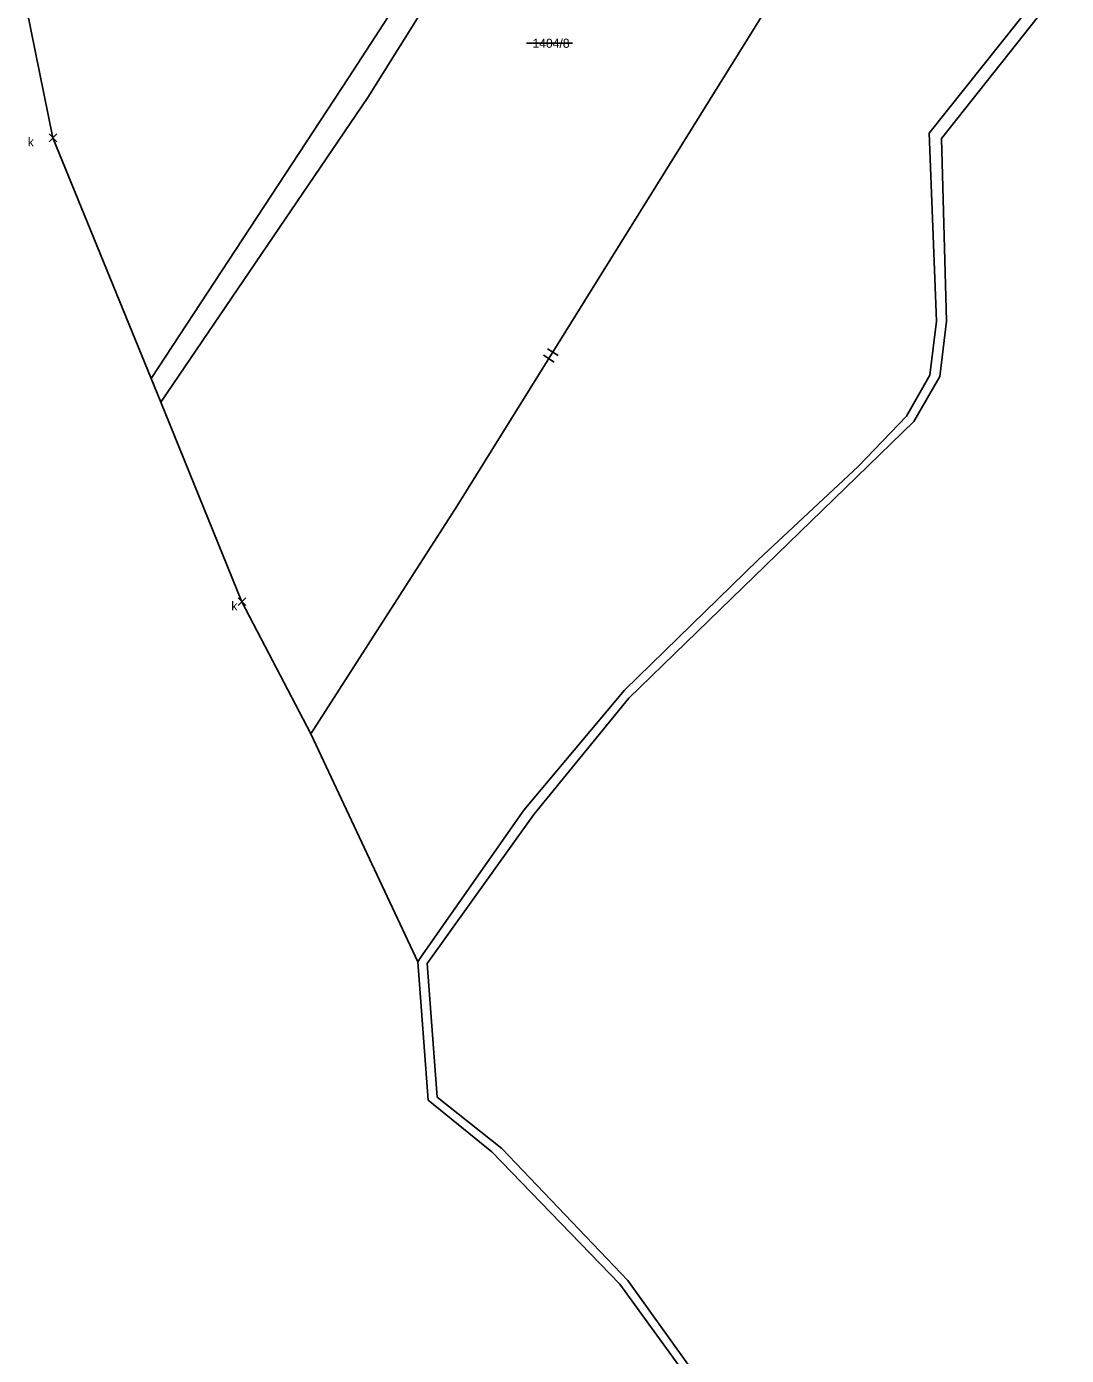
# Model space of a CAD drawing. Extents: x -815878 to -812162, y -1076286 to -1072327.
# Drawn here: x -813622.3 to -813427.1, y -1075624.2 to -1075374.7 of the extents above; entities that cross this region are included whole.
import ezdxf

# ---------------------------------------------------------------- set-up
doc = ezdxf.new("R2010")
doc.units = 0
for name, color, linetype in [('Vrstva 1', 7, 'Continuous'), ('Vrstva 20', 7, 'Continuous'), ('Vrstva 24', 7, 'Continuous'), ('Vrstva 56', 7, 'Continuous'), ('Vrstva 6', 7, 'Continuous'), ('Vrstva 62', 7, 'Continuous')]:
    doc.layers.add(name, color=color, linetype=linetype)

msp = doc.modelspace()

# ---------------------------------------------------------------- linework, layer by layer
at = {"layer": 'Vrstva 1'}
for p, q in [((-813510.42, -1075311.61), (-813558.25, -1075387.99)), ((-813428.7, -1075364.34), (-813452.86, -1075394.7)), ((-813528.48, -1075377.8), (-813519.81, -1075377.8)), ((-813558.25, -1075387.99), (-813597.11, -1075445.23)), ((-813452.86, -1075394.7), (-813451.47, -1075429.99)), ((-813451.47, -1075429.99), (-813452.69, -1075440.15)), ((-813452.69, -1075440.15), (-813457.13, -1075447.82)), ((-813457.13, -1075447.82), (-813466.17, -1075457.29)), ((-813466.17, -1075457.29), (-813484.89, -1075474.76)), ((-813484.89, -1075474.76), (-813510.07, -1075499.31)), ((-813510.07, -1075499.31), (-813528.95, -1075521.83)), ((-813528.95, -1075521.83), (-813548.27, -1075549.45)), ((-813548.27, -1075549.45), (-813548.88, -1075550.32)), ((-813548.88, -1075550.32), (-813546.92, -1075576.3)), ((-813546.92, -1075576.3), (-813534.99, -1075586.03)), ((-813534.99, -1075586.03), (-813510.94, -1075610.85)), ((-813510.94, -1075610.85), (-813498.03, -1075628.64))]:
    msp.add_line(p, q, dxfattribs=at)
at = {"layer": 'Vrstva 24'}
for p, q in [((-813618.11, -1075396.3), (-813616.66, -1075394.85)), ((-813616.66, -1075396.3), (-813618.11, -1075394.85)), ((-813582.61, -1075483.41), (-813581.17, -1075481.97)), ((-813581.17, -1075483.41), (-813582.61, -1075481.97))]:
    msp.add_line(p, q, dxfattribs=at)
at = {"layer": 'Vrstva 6'}
for p, q in [((-813561.85, -1075384.34), (-813513.15, -1075309.09)), ((-813481.97, -1075368.96), (-813541.45, -1075464.71)), ((-813622.33, -1075371.21), (-813617.38, -1075395.58)), ((-813598.96, -1075440.8), (-813561.85, -1075384.34)), ((-813617.38, -1075395.58), (-813598.96, -1075440.8)), ((-813598.96, -1075440.8), (-813597.11, -1075445.23)), ((-813597.11, -1075445.23), (-813581.89, -1075482.69)), ((-813541.45, -1075464.71), (-813568.95, -1075507.5)), ((-813581.89, -1075482.69), (-813568.95, -1075507.5)), ((-813568.95, -1075507.5), (-813548.88, -1075550.32))]:
    msp.add_line(p, q, dxfattribs=at)
at = {"layer": 'Vrstva 62'}
for p, q in [((-813427.07, -1075366.09), (-813450.52, -1075395.71)), ((-813450.52, -1075395.71), (-813449.58, -1075430.01)), ((-813449.58, -1075430.01), (-813450.81, -1075440.4)), ((-813524.53, -1075435.19), (-813522.49, -1075436.46)), ((-813525.29, -1075436.42), (-813523.25, -1075437.68)), ((-813450.81, -1075440.4), (-813455.72, -1075448.83)), ((-813455.72, -1075448.83), (-813509.25, -1075500.84)), ((-813509.25, -1075500.84), (-813527.06, -1075522.64)), ((-813527.06, -1075522.64), (-813547.08, -1075550.63)), ((-813547.08, -1075550.63), (-813545.2, -1075575.77)), ((-813545.2, -1075575.77), (-813533.09, -1075585.4)), ((-813533.09, -1075585.4), (-813509.4, -1075610.18)), ((-813509.4, -1075610.18), (-813496.73, -1075627.9))]:
    msp.add_line(p, q, dxfattribs=at)

# ---------------------------------------------------------------- texts
at = {"layer": 'Vrstva 20'}
msp.add_text('1404/8', height=1.7, dxfattribs=at).set_placement((-813527.32, -1075378.67))
at = {"layer": 'Vrstva 56'}
for p in [(-813622.11, -1075397.19), (-813583.88, -1075484.33)]:
    msp.add_text('k', height=1.7, dxfattribs=at).set_placement(p)

doc.saveas('drawing.dxf')
